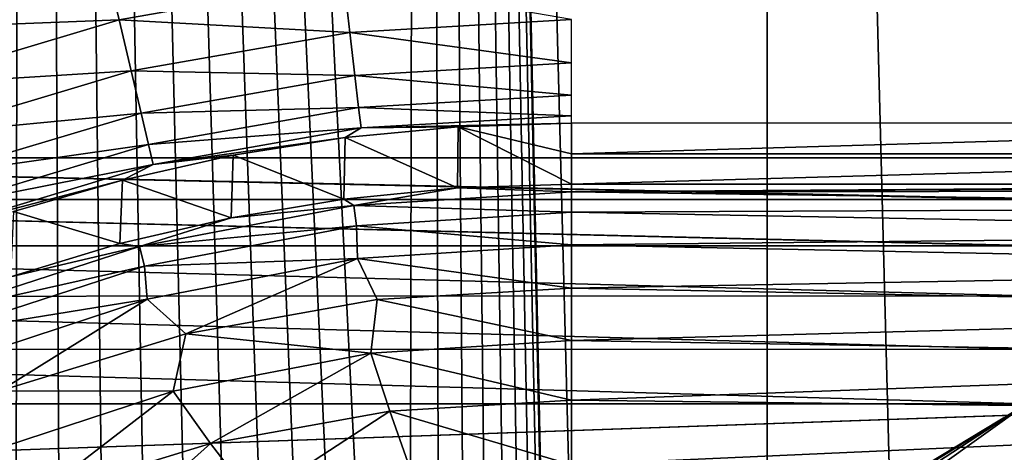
# Model space of a CAD drawing. Header units: millimetres. Extents: x -60 to 60, y -60 to 60.
# Tile 323 of 367: x 52.01 to 54.84, y 4.25 to 5.49. Entities that reach past the tile are written whole.
import ezdxf

# ---------------------------------------------------------------- set-up
doc = ezdxf.new("R2010")
doc.units = ezdxf.units.MM
doc.header["$LTSCALE"] = 81.481481
for name, color, linetype in [('182', 7, 'CONTINUOUS'), ('184', 7, 'CONTINUOUS'), ('186', 7, 'CONTINUOUS'), ('191', 7, 'CONTINUOUS'), ('192', 7, 'CONTINUOUS'), ('209', 7, 'CONTINUOUS'), ('229', 7, 'CONTINUOUS'), ('234', 7, 'CONTINUOUS'), ('243', 7, 'CONTINUOUS'), ('3', 7, 'CONTINUOUS'), ('302', 7, 'CONTINUOUS'), ('308', 7, 'CONTINUOUS')]:
    doc.layers.add(name, color=color, linetype=linetype)

msp = doc.modelspace()

# ---------------------------------------------------------------- linework, layer by layer
at = {"layer": '182', "color": 7, "linetype": 'Continuous', "true_color": 0xf5f5f5}
for points in [[(53.6, 5.1923, 2.9825), (53.6, 5.1047, 8), (56.569, 5.1923, 2.9825), (53.6, 5.1923, 2.9825)], [(56.569, 5.1923, 2.9825), (53.6, 5.1047, 8), (56.6658, 5.1047, 8.0019), (56.569, 5.1923, 2.9825)], [(53.6, 5.1047, 8), (53.6, 5.0172, 13.0175), (56.6658, 5.1047, 8.0019), (53.6, 5.1047, 8)], [(53.6, 5.0172, 13.0175), (56.7623, 5.0172, 13.0175), (56.6658, 5.1047, 8.0019), (53.6, 5.0172, 13.0175)]]:
    msp.add_3dface(points, dxfattribs=at)
at = {"layer": '184', "color": 7, "linetype": 'Continuous', "true_color": 0xf5f5f5}
for points in [[(53.274, 5.1821, 2.9825), (52.9492, 5.1514, 2.9825), (53.2719, 5.0064, 13.0175), (53.274, 5.1821, 2.9825)], [(53.6, 5.0172, 13.0175), (53.274, 5.1821, 2.9825), (53.2719, 5.0064, 13.0175), (53.6, 5.0172, 13.0175)], [(53.6, 5.1047, 8), (53.6, 5.1923, 2.9825), (53.274, 5.1821, 2.9825), (53.6, 5.1047, 8)], [(53.6, 5.0172, 13.0175), (53.6, 5.1047, 8), (53.274, 5.1821, 2.9825), (53.6, 5.0172, 13.0175)], [(52.9492, 5.1514, 2.9825), (52.6271, 5.1003, 2.9825), (52.9451, 4.9742, 13.0175), (52.9492, 5.1514, 2.9825)], [(53.2719, 5.0064, 13.0175), (52.9492, 5.1514, 2.9825), (52.9451, 4.9742, 13.0175), (53.2719, 5.0064, 13.0175)], [(52.6271, 5.1003, 2.9825), (52.3087, 5.0292, 2.9825), (52.6212, 4.9207, 13.0175), (52.6271, 5.1003, 2.9825)], [(52.9451, 4.9742, 13.0175), (52.6271, 5.1003, 2.9825), (52.6212, 4.9207, 13.0175), (52.9451, 4.9742, 13.0175)], [(52.3087, 5.0292, 2.9825), (51.9955, 4.9382, 2.9825), (52.3015, 4.8462, 13.0175), (52.3087, 5.0292, 2.9825)], [(52.6212, 4.9207, 13.0175), (52.3087, 5.0292, 2.9825), (52.3015, 4.8462, 13.0175), (52.6212, 4.9207, 13.0175)], [(52.3015, 4.8462, 13.0175), (51.9955, 4.9382, 2.9825), (51.9873, 4.7509, 13.0175), (52.3015, 4.8462, 13.0175)]]:
    msp.add_3dface(points, dxfattribs=at)
at = {"layer": '186', "color": 7, "linetype": 'Continuous', "true_color": 0xf5f5f5}
for points in [[(52.2594, 5.6566, 2.0745), (51.5482, 5.6374, 2.0188), (51.6117, 5.4627, 2.0745), (52.2594, 5.6566, 2.0745)], [(52.2594, 5.6566, 2.0745), (51.6117, 5.4627, 2.0745), (52.2989, 5.4896, 2.1651), (52.2594, 5.6566, 2.0745)], [(52.945, 5.6036, 2.1651), (52.2594, 5.6566, 2.0745), (52.2989, 5.4896, 2.1651), (52.945, 5.6036, 2.1651)], [(52.945, 5.6036, 2.1651), (52.2989, 5.4896, 2.1651), (52.9626, 5.4537, 2.2872), (52.945, 5.6036, 2.1651)], [(53.6, 5.4908, 2.2872), (52.945, 5.6036, 2.1651), (52.9626, 5.4537, 2.2872), (53.6, 5.4908, 2.2872)], [(52.2989, 5.4896, 2.1651), (51.6117, 5.4627, 2.0745), (51.6704, 5.3015, 2.1651), (52.2989, 5.4896, 2.1651)], [(52.2989, 5.4896, 2.1651), (51.6704, 5.3015, 2.1651), (52.3337, 5.3428, 2.2872), (52.2989, 5.4896, 2.1651)], [(52.9626, 5.4537, 2.2872), (52.2989, 5.4896, 2.1651), (52.3337, 5.3428, 2.2872), (52.9626, 5.4537, 2.2872)], [(53.6, 5.4908, 2.2872), (52.9626, 5.4537, 2.2872), (53.6, 5.3664, 2.436), (53.6, 5.4908, 2.2872)], [(52.9626, 5.4537, 2.2872), (52.3337, 5.3428, 2.2872), (52.977, 5.3301, 2.436), (52.9626, 5.4537, 2.2872)], [(53.6, 5.3664, 2.436), (52.9626, 5.4537, 2.2872), (52.977, 5.3301, 2.436), (53.6, 5.3664, 2.436)], [(53.6, 5.3664, 2.436), (52.977, 5.3301, 2.436), (53.6, 5.273, 2.6061), (53.6, 5.3664, 2.436)], [(52.3337, 5.3428, 2.2872), (51.6704, 5.3015, 2.1651), (51.722, 5.1597, 2.2872), (52.3337, 5.3428, 2.2872)], [(52.3337, 5.3428, 2.2872), (51.722, 5.1597, 2.2872), (52.3624, 5.2217, 2.436), (52.3337, 5.3428, 2.2872)], [(52.977, 5.3301, 2.436), (52.3337, 5.3428, 2.2872), (52.3624, 5.2217, 2.436), (52.977, 5.3301, 2.436)], [(52.977, 5.3301, 2.436), (52.3624, 5.2217, 2.436), (52.9878, 5.2373, 2.6061), (52.977, 5.3301, 2.436)], [(53.6, 5.273, 2.6061), (52.977, 5.3301, 2.436), (52.9878, 5.2373, 2.6061), (53.6, 5.273, 2.6061)], [(53.6, 5.273, 2.6061), (52.9878, 5.2373, 2.6061), (53.6, 5.2142, 2.7911), (53.6, 5.273, 2.6061)], [(52.3624, 5.2217, 2.436), (51.722, 5.1597, 2.2872), (51.7646, 5.0427, 2.436), (52.3624, 5.2217, 2.436)], [(52.3624, 5.2217, 2.436), (51.7646, 5.0427, 2.436), (52.384, 5.1309, 2.6061), (52.3624, 5.2217, 2.436)], [(52.9878, 5.2373, 2.6061), (52.3624, 5.2217, 2.436), (52.384, 5.1309, 2.6061), (52.9878, 5.2373, 2.6061)], [(52.9878, 5.2373, 2.6061), (52.384, 5.1309, 2.6061), (52.9947, 5.179, 2.7911), (52.9878, 5.2373, 2.6061)], [(53.6, 5.2142, 2.7911), (52.9878, 5.2373, 2.6061), (52.9947, 5.179, 2.7911), (53.6, 5.2142, 2.7911)], [(53.6, 5.1923, 2.9825), (53.6, 5.2142, 2.7911), (52.9947, 5.179, 2.7911), (53.6, 5.1923, 2.9825)], [(52.9492, 5.1514, 2.9825), (53.274, 5.1821, 2.9825), (52.9947, 5.179, 2.7911), (52.9492, 5.1514, 2.9825)], [(53.274, 5.1821, 2.9825), (53.6, 5.1923, 2.9825), (52.9947, 5.179, 2.7911), (53.274, 5.1821, 2.9825)], [(52.9947, 5.179, 2.7911), (52.384, 5.1309, 2.6061), (52.3975, 5.0737, 2.7911), (52.9947, 5.179, 2.7911)], [(52.9492, 5.1514, 2.9825), (52.9947, 5.179, 2.7911), (52.3975, 5.0737, 2.7911), (52.9492, 5.1514, 2.9825)], [(52.384, 5.1309, 2.6061), (51.7646, 5.0427, 2.436), (51.7965, 4.955, 2.6061), (52.384, 5.1309, 2.6061)], [(52.384, 5.1309, 2.6061), (51.7965, 4.955, 2.6061), (52.3975, 5.0737, 2.7911), (52.384, 5.1309, 2.6061)], [(52.6271, 5.1003, 2.9825), (52.9492, 5.1514, 2.9825), (52.3975, 5.0737, 2.7911), (52.6271, 5.1003, 2.9825)], [(52.3087, 5.0292, 2.9825), (52.6271, 5.1003, 2.9825), (52.3975, 5.0737, 2.7911), (52.3087, 5.0292, 2.9825)], [(52.3975, 5.0737, 2.7911), (51.7965, 4.955, 2.6061), (51.8166, 4.8998, 2.7911), (52.3975, 5.0737, 2.7911)], [(52.3087, 5.0292, 2.9825), (52.3975, 5.0737, 2.7911), (51.8166, 4.8998, 2.7911), (52.3087, 5.0292, 2.9825)], [(51.9955, 4.9382, 2.9825), (52.3087, 5.0292, 2.9825), (51.8166, 4.8998, 2.7911), (51.9955, 4.9382, 2.9825)]]:
    msp.add_3dface(points, dxfattribs=at)
at = {"layer": '191', "color": 7, "linetype": 'Continuous', "true_color": 0xf5f5f5}
for points in [[(53.6, 5.0172, 13.0175), (53.2719, 5.0064, 13.0175), (53.6, 4.9952, 13.2089), (53.6, 5.0172, 13.0175)], [(53.2719, 5.0064, 13.0175), (52.9451, 4.9742, 13.0175), (52.9739, 4.9558, 13.2089), (53.2719, 5.0064, 13.0175)], [(53.2719, 5.0064, 13.0175), (52.9739, 4.9558, 13.2089), (53.6, 4.9952, 13.2089), (53.2719, 5.0064, 13.0175)], [(52.9739, 4.9558, 13.2089), (53.6, 4.9365, 13.3939), (53.6, 4.9952, 13.2089), (52.9739, 4.9558, 13.2089)], [(52.3577, 4.8383, 13.2089), (52.9813, 4.8976, 13.3939), (52.9739, 4.9558, 13.2089), (52.3577, 4.8383, 13.2089)], [(52.6212, 4.9207, 13.0175), (52.3577, 4.8383, 13.2089), (52.9739, 4.9558, 13.2089), (52.6212, 4.9207, 13.0175)], [(52.9451, 4.9742, 13.0175), (52.6212, 4.9207, 13.0175), (52.9739, 4.9558, 13.2089), (52.9451, 4.9742, 13.0175)], [(52.9813, 4.8976, 13.3939), (53.6, 4.9365, 13.3939), (52.9739, 4.9558, 13.2089), (52.9813, 4.8976, 13.3939)], [(52.9813, 4.8976, 13.3939), (53.6, 4.8431, 13.564), (53.6, 4.9365, 13.3939), (52.9813, 4.8976, 13.3939)], [(52.6212, 4.9207, 13.0175), (52.3015, 4.8462, 13.0175), (52.3577, 4.8383, 13.2089), (52.6212, 4.9207, 13.0175)], [(52.3723, 4.7814, 13.3939), (52.9813, 4.8976, 13.3939), (52.3577, 4.8383, 13.2089), (52.3723, 4.7814, 13.3939)], [(52.3723, 4.7814, 13.3939), (52.9848, 4.8039, 13.564), (52.9813, 4.8976, 13.3939), (52.3723, 4.7814, 13.3939)], [(52.9848, 4.8039, 13.564), (53.6, 4.8431, 13.564), (52.9813, 4.8976, 13.3939), (52.9848, 4.8039, 13.564)], [(52.3015, 4.8462, 13.0175), (51.9873, 4.7509, 13.0175), (52.3577, 4.8383, 13.2089), (52.3015, 4.8462, 13.0175)], [(52.9848, 4.8039, 13.564), (53.6, 4.7186, 13.7128), (53.6, 4.8431, 13.564), (52.9848, 4.8039, 13.564)], [(51.7611, 4.6445, 13.2089), (52.3723, 4.7814, 13.3939), (52.3577, 4.8383, 13.2089), (51.7611, 4.6445, 13.2089)], [(51.9873, 4.7509, 13.0175), (51.7611, 4.6445, 13.2089), (52.3577, 4.8383, 13.2089), (51.9873, 4.7509, 13.0175)], [(52.3796, 4.6868, 13.564), (52.9848, 4.8039, 13.564), (52.3723, 4.7814, 13.3939), (52.3796, 4.6868, 13.564)], [(52.3796, 4.6868, 13.564), (52.491, 4.5864, 13.7128), (52.9848, 4.8039, 13.564), (52.3796, 4.6868, 13.564)], [(52.491, 4.5864, 13.7128), (53.0416, 4.6855, 13.7128), (52.9848, 4.8039, 13.564), (52.491, 4.5864, 13.7128)], [(53.0416, 4.6855, 13.7128), (53.6, 4.7186, 13.7128), (52.9848, 4.8039, 13.564), (53.0416, 4.6855, 13.7128)], [(51.7828, 4.5898, 13.3939), (52.3723, 4.7814, 13.3939), (51.7611, 4.6445, 13.2089), (51.7828, 4.5898, 13.3939)], [(51.7828, 4.5898, 13.3939), (52.3796, 4.6868, 13.564), (52.3723, 4.7814, 13.3939), (51.7828, 4.5898, 13.3939)], [(53.0416, 4.6855, 13.7128), (53.6, 4.5677, 13.8349), (53.6, 4.7186, 13.7128), (53.0416, 4.6855, 13.7128)], [(51.7942, 4.4938, 13.564), (52.3796, 4.6868, 13.564), (51.7828, 4.5898, 13.3939), (51.7942, 4.4938, 13.564)], [(51.7942, 4.4938, 13.564), (51.956, 4.423, 13.7128), (52.3796, 4.6868, 13.564), (51.7942, 4.4938, 13.564)], [(51.956, 4.423, 13.7128), (52.491, 4.5864, 13.7128), (52.3796, 4.6868, 13.564), (51.956, 4.423, 13.7128)], [(52.491, 4.5864, 13.7128), (53.0225, 4.5311, 13.8349), (53.0416, 4.6855, 13.7128), (52.491, 4.5864, 13.7128)], [(53.0225, 4.5311, 13.8349), (53.6, 4.5677, 13.8349), (53.0416, 4.6855, 13.7128), (53.0225, 4.5311, 13.8349)], [(51.956, 4.423, 13.7128), (52.4544, 4.4217, 13.8349), (52.491, 4.5864, 13.7128), (51.956, 4.423, 13.7128)], [(52.4544, 4.4217, 13.8349), (53.0225, 4.5311, 13.8349), (52.491, 4.5864, 13.7128), (52.4544, 4.4217, 13.8349)], [(53.0225, 4.5311, 13.8349), (53.6, 4.3961, 13.9255), (53.6, 4.5677, 13.8349), (53.0225, 4.5311, 13.8349)], [(52.4544, 4.4217, 13.8349), (52.5616, 4.2717, 13.9255), (53.0225, 4.5311, 13.8349), (52.4544, 4.4217, 13.8349)], [(52.5616, 4.2717, 13.9255), (53.0771, 4.3649, 13.9255), (53.0225, 4.5311, 13.8349), (52.5616, 4.2717, 13.9255)], [(53.0771, 4.3649, 13.9255), (53.6, 4.3961, 13.9255), (53.0225, 4.5311, 13.8349), (53.0771, 4.3649, 13.9255)], [(51.9046, 4.2414, 13.8349), (52.4544, 4.4217, 13.8349), (51.956, 4.423, 13.7128), (51.9046, 4.2414, 13.8349)], [(51.9046, 4.2414, 13.8349), (52.0609, 4.1179, 13.9255), (52.4544, 4.4217, 13.8349), (51.9046, 4.2414, 13.8349)], [(52.0609, 4.1179, 13.9255), (52.5616, 4.2717, 13.9255), (52.4544, 4.4217, 13.8349), (52.0609, 4.1179, 13.9255)], [(53.0771, 4.3649, 13.9255), (53.6, 4.2103, 13.9812), (53.6, 4.3961, 13.9255), (53.0771, 4.3649, 13.9255)], [(52.5616, 4.2717, 13.9255), (52.6864, 4.1099, 13.9812), (53.0771, 4.3649, 13.9255), (52.5616, 4.2717, 13.9255)], [(52.6864, 4.1099, 13.9812), (53.1404, 4.1851, 13.9812), (53.0771, 4.3649, 13.9255), (52.6864, 4.1099, 13.9812)], [(53.1404, 4.1851, 13.9812), (53.6, 4.2103, 13.9812), (53.0771, 4.3649, 13.9255), (53.1404, 4.1851, 13.9812)], [(52.0609, 4.1179, 13.9255), (52.2432, 3.9856, 13.9812), (52.5616, 4.2717, 13.9255), (52.0609, 4.1179, 13.9255)], [(52.2432, 3.9856, 13.9812), (52.6864, 4.1099, 13.9812), (52.5616, 4.2717, 13.9255), (52.2432, 3.9856, 13.9812)]]:
    msp.add_3dface(points, dxfattribs=at)
at = {"layer": '192', "color": 7, "linetype": 'Continuous', "true_color": 0xf5f5f5}
for points in [[(56.7623, 5.0172, 13.0175), (53.6, 5.0172, 13.0175), (53.6, 4.9952, 13.2089), (56.7623, 5.0172, 13.0175)], [(56.7623, 5.0172, 13.0175), (53.6, 4.9952, 13.2089), (56.7655, 5.0116, 13.1068), (56.7623, 5.0172, 13.0175)], [(56.7655, 5.0116, 13.1068), (53.6, 4.9952, 13.2089), (56.7697, 4.9983, 13.1941), (56.7655, 5.0116, 13.1068)], [(56.7697, 4.9983, 13.1941), (53.6, 4.9952, 13.2089), (56.7809, 4.9509, 13.3583), (56.7697, 4.9983, 13.1941)], [(53.6, 4.9952, 13.2089), (53.6, 4.9365, 13.3939), (56.7809, 4.9509, 13.3583), (53.6, 4.9952, 13.2089)], [(56.7809, 4.9509, 13.3583), (53.6, 4.9365, 13.3939), (56.7954, 4.8765, 13.5116), (56.7809, 4.9509, 13.3583)], [(53.6, 4.9365, 13.3939), (53.6, 4.8431, 13.564), (56.7954, 4.8765, 13.5116), (53.6, 4.9365, 13.3939)], [(56.7954, 4.8765, 13.5116), (53.6, 4.8431, 13.564), (56.8129, 4.7769, 13.6504), (56.7954, 4.8765, 13.5116)], [(53.6, 4.8431, 13.564), (53.6, 4.7186, 13.7128), (56.8129, 4.7769, 13.6504), (53.6, 4.8431, 13.564)], [(56.8129, 4.7769, 13.6504), (53.6, 4.7186, 13.7128), (56.8324, 4.6547, 13.7705), (56.8129, 4.7769, 13.6504)], [(53.6, 4.7186, 13.7128), (53.6, 4.5677, 13.8349), (56.8324, 4.6547, 13.7705), (53.6, 4.7186, 13.7128)], [(56.8324, 4.6547, 13.7705), (53.6, 4.5677, 13.8349), (56.8531, 4.5134, 13.8683), (56.8324, 4.6547, 13.7705)], [(53.6, 4.5677, 13.8349), (53.6, 4.3961, 13.9255), (56.8531, 4.5134, 13.8683), (53.6, 4.5677, 13.8349)], [(56.8531, 4.5134, 13.8683), (53.6, 4.3961, 13.9255), (56.8741, 4.3571, 13.9405), (56.8531, 4.5134, 13.8683)], [(53.6, 4.3961, 13.9255), (53.6, 4.2103, 13.9812), (56.8741, 4.3571, 13.9405), (53.6, 4.3961, 13.9255)], [(56.8741, 4.3571, 13.9405), (53.6, 4.2103, 13.9812), (56.8946, 4.1906, 13.9849), (56.8741, 4.3571, 13.9405)]]:
    msp.add_3dface(points, dxfattribs=at)
at = {"layer": '209', "color": 151, "linetype": 'Continuous', "true_color": 0x7dbfed}
for points in [[(50.7429, 25.8545, 28.5), (52, 1.6, 28.5), (52.0266, 23.1633, 28.5), (50.7429, 25.8545, 28.5)], [(52, 1.6, 28.5), (52.1394, 1.5939, 28.5), (52.0266, 23.1633, 28.5), (52, 1.6, 28.5)], [(52.6762, 1.4501, 28.5), (52.8, 1.3856, 28.5), (52.0266, 23.1633, 28.5), (52.6762, 1.4501, 28.5)], [(52.8, 1.3856, 28.5), (52.9177, 1.3106, 28.5), (52.0266, 23.1633, 28.5), (52.8, 1.3856, 28.5)], [(52.9177, 1.3106, 28.5), (53.0285, 1.2257, 28.5), (52.0266, 23.1633, 28.5), (52.9177, 1.3106, 28.5)], [(52.0266, 23.1633, 28.5), (53.1314, 1.1314, 28.5), (53.1675, 20.4088, 28.5), (52.0266, 23.1633, 28.5)], [(53.0285, 1.2257, 28.5), (53.1314, 1.1314, 28.5), (52.0266, 23.1633, 28.5), (53.0285, 1.2257, 28.5)], [(52.1394, 1.5939, 28.5), (52.2778, 1.5757, 28.5), (52.0266, 23.1633, 28.5), (52.1394, 1.5939, 28.5)], [(52.2778, 1.5757, 28.5), (52.4141, 1.5455, 28.5), (52.0266, 23.1633, 28.5), (52.2778, 1.5757, 28.5)], [(52.4141, 1.5455, 28.5), (52.5472, 1.5035, 28.5), (52.0266, 23.1633, 28.5), (52.4141, 1.5455, 28.5)], [(52.5472, 1.5035, 28.5), (52.6762, 1.4501, 28.5), (52.0266, 23.1633, 28.5), (52.5472, 1.5035, 28.5)], [(53.1314, 1.1314, 28.5), (53.2257, 1.0285, 28.5), (53.1675, 20.4088, 28.5), (53.1314, 1.1314, 28.5)], [(53.2257, 1.0285, 28.5), (53.3106, 0.9177, 28.5), (53.1675, 20.4088, 28.5), (53.2257, 1.0285, 28.5)], [(53.3106, 0.9177, 28.5), (53.3856, 0.8, 28.5), (53.1675, 20.4088, 28.5), (53.3106, 0.9177, 28.5)], [(53.3856, 0.8, 28.5), (53.4501, 0.6762, 28.5), (53.1675, 20.4088, 28.5), (53.3856, 0.8, 28.5)], [(53.4501, 0.6762, 28.5), (53.5035, 0.5472, 28.5), (53.1675, 20.4088, 28.5), (53.4501, 0.6762, 28.5)], [(53.5035, 0.5472, 28.5), (53.5455, 0.4141, 28.5), (53.1675, 20.4088, 28.5), (53.5035, 0.5472, 28.5)], [(53.5455, 0.4141, 28.5), (53.5757, 0.2778, 28.5), (53.1675, 20.4088, 28.5), (53.5455, 0.4141, 28.5)], [(53.5757, 0.2778, 28.5), (53.5939, 0.1394, 28.5), (53.1675, 20.4088, 28.5), (53.5757, 0.2778, 28.5)], [(53.6, 0, 28.5), (54.1628, -17.5981, 28.5), (53.1675, 20.4088, 28.5), (53.6, 0, 28.5)], [(53.5939, 0.1394, 28.5), (53.6, 0, 28.5), (53.1675, 20.4088, 28.5), (53.5939, 0.1394, 28.5)], [(53.1675, 20.4088, 28.5), (54.1628, -17.5981, 28.5), (54.1628, 17.5981, 28.5), (53.1675, 20.4088, 28.5)], [(54.1628, 17.5981, 28.5), (55.0096, -14.7394, 28.5), (55.0096, 14.7394, 28.5), (54.1628, 17.5981, 28.5)], [(54.1628, -17.5981, 28.5), (55.0096, -14.7394, 28.5), (54.1628, 17.5981, 28.5), (54.1628, -17.5981, 28.5)]]:
    msp.add_3dface(points, dxfattribs=at)
at = {"layer": '229', "color": 151, "linetype": 'Continuous', "true_color": 0x7dbfed}
for points in [[(49.5, 4.3858, 17.3), (54.9088, 4.3858, 17.3), (50.9298, 1.9792, 17.3), (49.5, 4.3858, 17.3)], [(50.9298, 1.9792, 17.3), (54.9088, 4.3858, 17.3), (51.2452, 2.1196, 17.3), (50.9298, 1.9792, 17.3)], [(51.2452, 2.1196, 17.3), (54.9088, 4.3858, 17.3), (51.5784, 2.2101, 17.3), (51.2452, 2.1196, 17.3)], [(51.5784, 2.2101, 17.3), (54.9088, 4.3858, 17.3), (51.9215, 2.2486, 17.3), (51.5784, 2.2101, 17.3)], [(51.9215, 2.2486, 17.3), (54.9088, 4.3858, 17.3), (54.9808, 3.3649, 17.3), (51.9215, 2.2486, 17.3)]]:
    msp.add_3dface(points, dxfattribs=at)
at = {"layer": '234', "color": 151, "linetype": 'Continuous', "true_color": 0x7dbfed}
for points in [[(55.9881, 4.3919, 22.6724), (51.8517, 4.2474, 22.6002), (55.9686, 4.3912, 21.5571), (55.9881, 4.3919, 22.6724)], [(51.8517, 4.2474, 22.6002), (51.8517, 4.2474, 21.5571), (55.9686, 4.3912, 21.5571), (51.8517, 4.2474, 22.6002)]]:
    msp.add_3dface(points, dxfattribs=at)
at = {"layer": '243', "color": 151, "linetype": 'Continuous', "true_color": 0x7dbfed}
for points in [[(54.9088, 5.0929, 17.5929), (49.5, 5.0929, 17.5929), (54.821, 6.2904, 18.7904), (54.9088, 5.0929, 17.5929)], [(49.5, 5.0929, 17.5929), (52.6229, 6.0742, 18.5742), (54.821, 6.2904, 18.7904), (49.5, 5.0929, 17.5929)], [(52.1689, 5.9369, 18.4369), (52.6229, 6.0742, 18.5742), (49.5, 5.0929, 17.5929), (52.1689, 5.9369, 18.4369)], [(51.7108, 5.8411, 18.3411), (52.1689, 5.9369, 18.4369), (49.5, 5.0929, 17.5929), (51.7108, 5.8411, 18.3411)]]:
    msp.add_3dface(points, dxfattribs=at)
at = {"layer": '3', "color": 7, "linetype": 'Continuous', "true_color": 0xf5f5f5}
for points in [[(27.2542, 6.6162, -3), (55.0547, 5.8849, -3), (27.1487, 5.3501, -3), (27.2542, 6.6162, -3)], [(55.0547, 5.8849, -3), (43.1709, 5.1314, -3), (27.1487, 5.3501, -3), (55.0547, 5.8849, -3)], [(43.1709, 5.1314, -3), (55.0547, 5.8849, -3), (43.8139, 5.0909, -3), (43.1709, 5.1314, -3)], [(55.0547, 5.8849, -3), (55.2898, 2.9464, -3), (43.8139, 5.0909, -3), (55.0547, 5.8849, -3)], [(43.8139, 5.0909, -3), (55.2898, 2.9464, -3), (44.4469, 4.9702, -3), (43.8139, 5.0909, -3)], [(44.4469, 4.9702, -3), (55.2898, 2.9464, -3), (45.0598, 4.7711, -3), (44.4469, 4.9702, -3)], [(45.0598, 4.7711, -3), (55.2898, 2.9464, -3), (45.6429, 4.4967, -3), (45.0598, 4.7711, -3)], [(45.6429, 4.4967, -3), (55.2898, 2.9464, -3), (46.187, 4.1515, -3), (45.6429, 4.4967, -3)]]:
    msp.add_3dface(points, dxfattribs=at)
at = {"layer": '302', "color": 151, "linetype": 'Continuous', "true_color": 0x7dbfed}
for points in [[(49.5, 5.0929, 17.5929), (54.9088, 5.0929, 17.5929), (54.9088, 4.9755, 17.4924), (49.5, 5.0929, 17.5929)], [(49.5, 4.9736, 17.491), (49.5, 5.0929, 17.5929), (54.9088, 4.9736, 17.491), (49.5, 4.9736, 17.491)], [(54.9088, 4.9736, 17.491), (49.5, 5.0929, 17.5929), (54.9088, 4.9755, 17.4924), (54.9088, 4.9736, 17.491)], [(49.5, 4.8396, 17.4089), (49.5, 4.9736, 17.491), (54.9088, 4.8398, 17.409), (49.5, 4.8396, 17.4089)], [(54.9088, 4.8413, 17.4098), (49.5, 4.9736, 17.491), (54.9088, 4.9736, 17.491), (54.9088, 4.8413, 17.4098)], [(54.9088, 4.8398, 17.409), (49.5, 4.9736, 17.491), (54.9088, 4.8413, 17.4098), (54.9088, 4.8398, 17.409)], [(54.9088, 4.6958, 17.3493), (49.5, 4.8396, 17.4089), (54.9088, 4.8398, 17.409), (54.9088, 4.6958, 17.3493)], [(49.5, 4.6945, 17.3488), (49.5, 4.8396, 17.4089), (54.9088, 4.6958, 17.3493), (49.5, 4.6945, 17.3488)], [(54.9088, 4.5427, 17.3124), (49.5, 4.6945, 17.3488), (54.9088, 4.6958, 17.3493), (54.9088, 4.5427, 17.3124)], [(49.5, 4.5418, 17.3122), (49.5, 4.6945, 17.3488), (54.9088, 4.5427, 17.3124), (49.5, 4.5418, 17.3122)], [(54.9088, 4.3858, 17.3), (49.5, 4.5418, 17.3122), (54.9088, 4.5427, 17.3124), (54.9088, 4.3858, 17.3)], [(54.9088, 4.3858, 17.3), (49.5, 4.3858, 17.3), (49.5, 4.5418, 17.3122), (54.9088, 4.3858, 17.3)]]:
    msp.add_3dface(points, dxfattribs=at)
at = {"layer": '308', "color": 151, "linetype": 'Continuous', "true_color": 0x7dbfed}
msp.add_3dface([(54.9088, 5.0929, 17.5929), (54.821, 6.2904, 18.7904), (54.8894, 7.4837, 20.0075), (54.9088, 5.0929, 17.5929)], dxfattribs=at)

doc.saveas('drawing.dxf')
